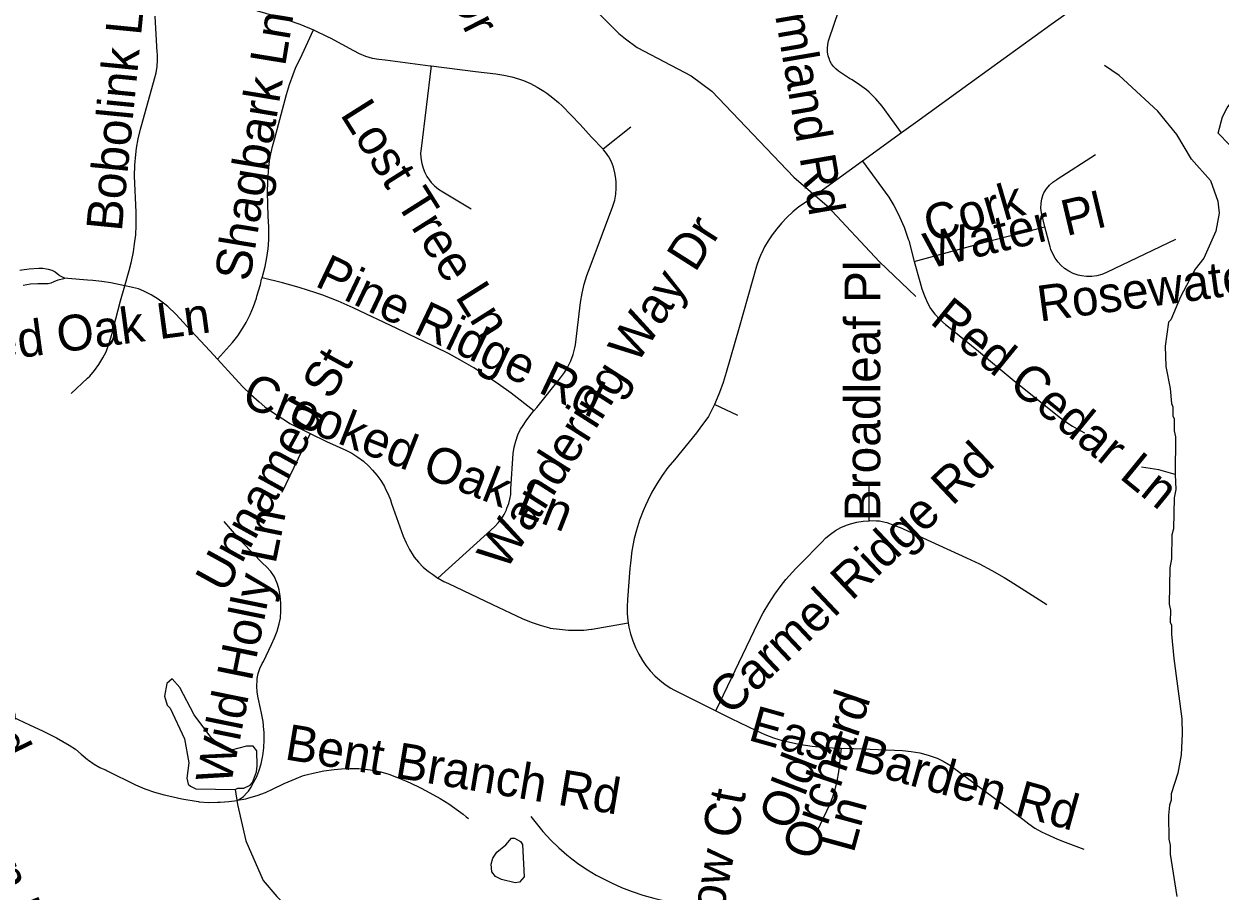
# Model space of a CAD drawing. Extents: x 1383679 to 1536984, y 460658 to 651027.
# Drawn here: x 1461906 to 1465082, y 509809 to 512111 of the extents above; entities that cross this region are included whole.
import ezdxf

# ---------------------------------------------------------------- set-up
doc = ezdxf.new("R2010")
doc.units = 0
for name, color, linetype in [('Exist Hydrographic Misc Water Feature', 7, 'Continuous'), ('Exist Road Non-System Type 51', 7, 'Continuous'), ('Exist Road Non-System Type 51 Label', 7, 'Continuous')]:
    doc.layers.add(name, color=color, linetype=linetype)

msp = doc.modelspace()

# ---------------------------------------------------------------- linework, layer by layer
at = {"layer": 'Exist Hydrographic Misc Water Feature'}
for points in [[(1465105.9, 511790.4), (1465076.6, 511821.1), (1465088.3, 511864), (1465100.7, 511887.8), (1465117.2, 511911.4), (1465147.9, 511942.8), (1465214.8, 511987.4), (1465239.4, 512016.9), (1465278.9, 512088.1), (1465297.9, 512135.7), (1465339.2, 512198.8), (1465363.8, 512230.3), (1465384.6, 512269.9), (1465393.1, 512293.7), (1465411.8, 512325.3), (1465449.8, 512324.5)], [(1463344.2, 512228.3), (1463485.4, 512085.4), (1463503.2, 512071.1), (1463534.7, 512048.4), (1463677.4, 511973.4), (1463732.6, 511932.3), (1463950.2, 511703.7), (1464038.8, 511627.9), (1464177.9, 511479), (1464274.1, 511387)], [(1465056.4, 511695.2), (1465006, 511751.8), (1464966.9, 511817.6), (1464916.5, 511879.6), (1464814.3, 511973.7), (1464774.8, 512000.6)], [(1465056.4, 511695.2), (1465075.8, 511640.3), (1465079.2, 511608.2), (1465070.2, 511560.5), (1465038.7, 511489.1), (1465016.1, 511459.6), (1464976.7, 511386.4), (1464951.2, 511325.4), (1464945.3, 511319.1), (1464936, 511255.2), (1464937.9, 511201.5), (1464949.7, 511142.9), (1464953, 511102.9), (1464956.8, 511094.8), (1464956.3, 511070.8), (1464960.2, 511062.7), (1464959.5, 511030.8), (1464963.1, 511014.7), (1464963, 510914.9)], [(1464963, 510914.9), (1464919.4, 510927.6), (1464873.5, 510934.5)], [(1464963, 510914.9), (1464964.4, 510874.7), (1464960, 510852.7), (1464958.3, 510770.7), (1464954, 510754.9), (1464952.7, 510690.9), (1464948.2, 510667), (1464946.3, 510571), (1464950, 510554.9), (1464949.3, 510522.9), (1464953.2, 510514.9), (1464952.7, 510490.9), (1464959.4, 510426.8), (1464980.3, 510266.3), (1464981.4, 510226.3), (1464978.3, 510170.4), (1464969.3, 510122.5), (1464952.2, 510066.9), (1464951.9, 510050.9), (1464947.7, 510037), (1464945.1, 510011), (1464945.8, 509947.1), (1464949.5, 509931), (1464949, 509907), (1464966.7, 509794.6)], [(1462466.7, 510079.2), (1462474.5, 510082.5), (1462490.5, 510082.2), (1462506.7, 510089.9), (1462512.9, 510097.7), (1462523.4, 510125.5), (1462525.8, 510141.4), (1462524.6, 510181.5), (1462514.8, 510193.7), (1462496.8, 510194), (1462456.6, 510182.9), (1462432.7, 510191.4), (1462405.1, 510214), (1462358.4, 510276.9), (1462319.8, 510349.7), (1462300.2, 510372.1), (1462286, 510360.4), (1462279.3, 510326.6), (1462286.8, 510302.4), (1462294.7, 510294.3), (1462333, 510213.5), (1462343.8, 510149.2), (1462339, 510109.3), (1462342.7, 510093.3), (1462348.5, 510087.2), (1462362.5, 510080.8), (1462466.7, 510079.2)], [(1462466.7, 510079.2), (1462473.7, 510038.6), (1462495.7, 509942.1), (1462541.7, 509837.1), (1462577.6, 509795.1), (1462631.8, 509739.2), (1462679.5, 509718.3), (1462683.3, 509712.2), (1462703.2, 509701.8), (1462711.1, 509701.6), (1462726.9, 509693.2), (1462742.9, 509692.9), (1462798.7, 509679.8), (1462814.6, 509671.4), (1462838.3, 509653), (1462869.7, 509620.3), (1462896.8, 509581.7), (1462924.1, 509541.2), (1462951.9, 509513.3), (1462989.8, 509484.6)], [(1463185.7, 509931.6), (1463200.5, 509949.4), (1463208.5, 509949.2), (1463224.3, 509940.9), (1463230.1, 509932.8), (1463234.4, 509846.7), (1463222.1, 509832.9), (1463210.1, 509831.2), (1463174.3, 509840), (1463158.4, 509848.3), (1463148.6, 509860.5), (1463147.1, 509880.5), (1463151.4, 509896.4), (1463161.6, 509912.2), (1463185.7, 509931.6)]]:
    msp.add_lwpolyline(points, dxfattribs=at)
at = {"layer": 'Exist Road Non-System Type 51'}
for p, q in [((1463517.2, 511836.7), (1463444.2, 511777.9)), ((1464236.4, 511822), (1464132.7, 511746.9)), ((1463801.3, 511071.8), (1463739.4, 511100.4)), ((1462666.1, 511023.9), (1462590.7, 510866.9)), ((1464150.4, 510792.3), (1464149.8, 510890.7))]:
    msp.add_line(p, q, dxfattribs=at)
for points in [[(1464236.4, 511822), (1464184.5, 511892.5), (1464167.8, 511911.6), (1464150.2, 511929.3), (1464143.5, 511935.4), (1464124.7, 511949.5), (1464105.3, 511962.1), (1464097.9, 511966.3), (1464068.9, 511985.6), (1464061.5, 511991.3), (1464055.4, 511997.5), (1464050.3, 512004.6), (1464046.2, 512012.6), (1464044.7, 512016.4), (1464041.5, 512026.4), (1464039.8, 512036.2), (1464039.4, 512046.2), (1464040.3, 512056.1), (1464042.6, 512066.1), (1464044.1, 512070.8), (1464069.8, 512146.5), (1464138.9, 512349.7)], [(1462304.5, 512223.9), (1462316.5, 512216.8), (1462334.2, 512207), (1462352.9, 512198.6), (1462372.2, 512191.7), (1462387.8, 512187.4), (1462563.1, 512135.1), (1462610.7, 512120.1), (1462639.1, 512110.4), (1462675.4, 512094.7)], [(1464766.6, 512204.8), (1464632.5, 512108.4), (1464424.4, 511958), (1464273, 511848.5), (1464236.4, 511822)], [(1462174.4, 511415.9), (1462185.7, 511456.6), (1462192.2, 511480.6), (1462197.1, 511505.4), (1462200.1, 511527.5), (1462203.2, 511551.2), (1462204.7, 511575.4), (1462204.5, 511599.5), (1462203.9, 511610.9), (1462200.2, 511706.7), (1462201, 511735.5), (1462203.3, 511764.3), (1462205.4, 511780.7), (1462209.8, 511806.1), (1462215.8, 511831.1), (1462219.4, 511843.7), (1462253, 511965.3), (1462257.3, 511981), (1462260.1, 511997.8), (1462261.2, 512014.7), (1462260.6, 512031.4), (1462260.3, 512034.7), (1462254.3, 512131.3)], [(1462538.4, 511436.8), (1462546.6, 511467.1), (1462551.5, 511490.4), (1462554.8, 511514.2), (1462556.5, 511537.9), (1462556.6, 511543.1), (1462556.6, 511572.4), (1462555.1, 511599.5), (1462553.3, 511663.9), (1462553.5, 511691.9), (1462555.2, 511719.8), (1462558.5, 511747.7), (1462560.2, 511758.2), (1462566.4, 511785.5), (1462571.4, 511803.6), (1462603.4, 511923.2), (1462611.4, 511950.3), (1462620.8, 511976.9), (1462627.3, 511993), (1462645, 512029.8), (1462675.4, 512094.7)], [(1462675.4, 512094.7), (1462676.4, 512094.3), (1462713.4, 512076.6), (1462719.3, 512073.6), (1462780.9, 512040.2), (1462796.6, 512032.2), (1462813.4, 512025.4), (1462830.8, 512020.3), (1462848.6, 512016.8), (1462865.2, 512015.1), (1462985, 511999.8), (1462987.8, 511999.5)], [(1462987.8, 511999.5), (1462960.5, 511779.9), (1462959.5, 511767.9), (1462959.9, 511756.4), (1462961.7, 511744.7), (1462962.8, 511740.1), (1462965.9, 511727.7), (1462970.2, 511716.5), (1462975.7, 511705.8), (1462982.6, 511695.7), (1462987.2, 511690.2), (1462996.5, 511680.8), (1463006.8, 511672.6), (1463018, 511665.4), (1463094, 511619.6)], [(1462987.8, 511999.5), (1463105.1, 511984.9), (1463159.5, 511978.2), (1463180.7, 511975), (1463201.4, 511970.4), (1463221.8, 511964.3), (1463232.4, 511960.4), (1463251.1, 511952.4), (1463269, 511943.1), (1463286.3, 511932.4), (1463294.3, 511926.8), (1463310.6, 511915), (1463325.6, 511902.1), (1463335, 511893), (1463382.6, 511843.9), (1463413.3, 511810), (1463444.2, 511777.9)], [(1463260, 511083.4), (1463268, 511092.5), (1463331.2, 511171.1), (1463341.3, 511185.4), (1463350.5, 511200.8), (1463358.2, 511216.9), (1463364.3, 511233.7), (1463368.7, 511250.8), (1463370.2, 511258.6), (1463384.1, 511371.7), (1463388.2, 511396), (1463393.9, 511419.8), (1463401, 511443.2), (1463409.5, 511465.9), (1463470.1, 511627.3), (1463474.7, 511642.6), (1463477.7, 511658.5), (1463479, 511674.6), (1463478.6, 511690.7), (1463477.4, 511700.8), (1463475.4, 511715.3), (1463471.5, 511730.2), (1463466, 511744.5), (1463458.9, 511758), (1463450.3, 511770.5), (1463445.3, 511776.8), (1463444.2, 511777.9)], [(1464132.7, 511746.9), (1463981.3, 511637.2), (1463963.5, 511624.9), (1463947.2, 511611.7), (1463931.9, 511597.3), (1463917.6, 511581.9), (1463905.3, 511566.6), (1463892.9, 511551.2), (1463882.1, 511535.4), (1463872.5, 511518.8), (1463864.2, 511501.3), (1463863.8, 511500.5), (1463857.1, 511485.3), (1463852, 511470.1), (1463851.3, 511467.8), (1463804.9, 511305.4), (1463770.3, 511186), (1463762.6, 511159.2), (1463753.2, 511132.6), (1463742.3, 511106.5), (1463739.4, 511100.4)], [(1464132.7, 511746.9), (1464202.4, 511650.9), (1464216.1, 511628.4), (1464228.4, 511605.1), (1464239.1, 511581.3), (1464243.2, 511571.2), (1464254, 511539.7), (1464255.1, 511536.2), (1464270, 511480.3)], [(1464617, 511572.6), (1464607.6, 511609.2), (1464606.2, 511621.6), (1464606.5, 511634), (1464608.6, 511646.4), (1464612.4, 511658), (1464614.2, 511662.1), (1464620.8, 511672.8), (1464628.9, 511682.5), (1464638.2, 511690.9), (1464648.4, 511697.7), (1464649.5, 511698.4), (1464751.3, 511764.3)], [(1464270, 511480.3), (1464477.3, 511536.6), (1464617, 511572.6)], [(1464963.3, 511538.5), (1464779.9, 511451.1), (1464767.7, 511446), (1464754.5, 511442.4), (1464741, 511440.6), (1464727.4, 511440.4), (1464714, 511442), (1464704.7, 511444.1), (1464692, 511448.4), (1464680, 511454.5), (1464668.8, 511462), (1464658.7, 511470.8), (1464651.6, 511478.6), (1464643.9, 511488.8), (1464637.4, 511500.2), (1464632.7, 511512.2), (1464630.6, 511519.4), (1464617, 511572.6)], [(1461895.5, 511457.3), (1461900.4, 511458.3), (1461920.3, 511461.1), (1461946.2, 511462.2), (1461956.2, 511462.1), (1461966.5, 511460.4), (1461970.7, 511459.7), (1461980, 511456.8), (1461988.8, 511452.5), (1461999.4, 511444.4), (1462000.7, 511443.4), (1462007.6, 511439.1), (1462015.1, 511436.3)], [(1464270, 511480.3), (1464284.3, 511427.1), (1464289.8, 511407.6), (1464296.7, 511388.9), (1464305, 511370.7), (1464313.3, 511355.4), (1464325, 511340.6), (1464338.2, 511326.4), (1464352.6, 511313), (1464356, 511310.2), (1464440.2, 511242.1), (1464529.5, 511167.9), (1464650.2, 511071.3), (1464669.8, 511056.5), (1464690.2, 511043.1), (1464702.8, 511035.8), (1464722.1, 511025.1)], [(1461904.1, 511417.8), (1461923.6, 511420.5), (1461943, 511421.6), (1461961.8, 511421.8), (1461970.4, 511422.1), (1461978.9, 511424), (1461986.2, 511427), (1461997.5, 511431.9), (1462012.2, 511435.4), (1462015.1, 511436.3)], [(1462174.4, 511415.9), (1462136.6, 511423.6), (1462113.1, 511427.4), (1462089.4, 511429.6), (1462089, 511429.6), (1462075, 511430.8), (1462023, 511435), (1462015.1, 511436.3)], [(1462419.9, 511221.3), (1462459.7, 511265.1), (1462473.9, 511283.2), (1462486.7, 511302.3), (1462496.1, 511318.4), (1462506.7, 511339.4), (1462515.9, 511361.1), (1462523.5, 511383.2), (1462525, 511388.3), (1462534, 511419.2), (1462537.4, 511433.1), (1462538.4, 511436.8)], [(1463260, 511083.4), (1463200.1, 511130.3), (1463166.3, 511154.7), (1463136.2, 511174.9), (1463100.3, 511197.8), (1463063.6, 511219.2), (1463033.5, 511235.6), (1462964.8, 511269.4), (1462952.9, 511275.1), (1462896.3, 511302), (1462780.2, 511357.5), (1462740.4, 511374.7), (1462699.9, 511390.6), (1462681.4, 511397.3), (1462637.4, 511411), (1462592.7, 511423.3), (1462538.4, 511436.8)], [(1462031.6, 511129.5), (1462075, 511170.4), (1462080.9, 511176), (1462093.7, 511190.8), (1462105.5, 511207.1), (1462116, 511224.3), (1462124.3, 511240.8), (1462132.9, 511263.3), (1462139.7, 511286), (1462144.1, 511304.4), (1462163.1, 511375.5), (1462174.4, 511415.9)], [(1462419.9, 511221.3), (1462399.7, 511243.3), (1462337.5, 511309.6), (1462329.6, 511318.7), (1462309.4, 511340.1), (1462288, 511360.5), (1462280.2, 511366.9), (1462262.6, 511380), (1462244, 511391.7), (1462224.9, 511401.8), (1462210.2, 511407.4), (1462194.9, 511411.6), (1462190.9, 511412.4), (1462174.4, 511415.9)], [(1462419.9, 511221.3), (1462467.4, 511169.9), (1462487.6, 511147.8), (1462508.5, 511127), (1462530.6, 511107.3), (1462546.1, 511094.7), (1462574, 511074.9), (1462603, 511056.4), (1462612.6, 511050.6), (1462666.1, 511023.9)], [(1463005.5, 510639.8), (1463155.9, 510776.3), (1463165.5, 510786.3), (1463173.8, 510797.1), (1463180.9, 510808.6), (1463187, 510821.1), (1463188.5, 510825.1), (1463193.4, 510837.5), (1463196.7, 510849.7), (1463198.7, 510862.1), (1463199.2, 510875.1), (1463199.2, 510876.6), (1463205.3, 510970.2), (1463207.8, 510987), (1463211.9, 511003.6), (1463217.7, 511019.7), (1463225, 511034.9), (1463227.9, 511039.9), (1463241.3, 511059.9), (1463256, 511078.8), (1463260, 511083.4)], [(1463739.4, 511100.4), (1463730, 511081.2), (1463723.4, 511068.9), (1463700.9, 511037.7), (1463691.5, 511025.5), (1463633.2, 510953.7), (1463616.1, 510933.2), (1463600.5, 510912.2), (1463586.2, 510890.3), (1463573.2, 510867.6), (1463562.6, 510845.8), (1463556.4, 510832.7), (1463550.3, 510818.8), (1463540.5, 510793.3), (1463532.3, 510767.2), (1463526.4, 510744.8), (1463520.6, 510712.5), (1463516.2, 510679.8), (1463514.8, 510665.3), (1463508.8, 510582.8), (1463507.4, 510564), (1463507.6, 510545.6), (1463509.3, 510527.4), (1463510.4, 510520.9)], [(1462666.1, 511023.9), (1462710, 511002), (1462760.7, 510979.5), (1462777.1, 510971.1), (1462793, 510961.2), (1462808, 510949.9), (1462821.8, 510937.4), (1462832.1, 510926.4), (1462843.6, 510913.2), (1462854.1, 510898.6), (1462863.1, 510883.2), (1462866.6, 510876.2), (1462873.6, 510862.6), (1462879.5, 510847.7), (1462882.5, 510837.5), (1462913.2, 510751.2), (1462920.7, 510733.3), (1462929.5, 510716.2), (1462939.7, 510699.6), (1462942.6, 510695.5), (1462954, 510681.9), (1462966.5, 510669.3), (1462980.1, 510657.7), (1462990.7, 510649.9), (1463005.5, 510639.8)], [(1462473.6, 510050.2), (1462474.1, 510050.4), (1462480.5, 510053.8), (1462488.8, 510060.3), (1462498.4, 510069.6), (1462502.2, 510074.3), (1462509.8, 510085.4), (1462516.1, 510097.3), (1462524.2, 510113.4), (1462530.8, 510130), (1462536, 510147.1), (1462539.7, 510164.6), (1462540.2, 510167.8), (1462542.9, 510189.1), (1462544, 510210.5), (1462543.7, 510231.9), (1462543.4, 510236.4), (1462541.2, 510259.2), (1462537.4, 510281.7), (1462534.6, 510294.2), (1462528, 510322.1), (1462525.5, 510337.5), (1462524.6, 510353.2), (1462525.4, 510368.8), (1462525.9, 510373), (1462528.5, 510386.7), (1462532.8, 510400.1), (1462538.6, 510412.9), (1462542, 510418.9), (1462563.3, 510463.6), (1462571.8, 510481.3), (1462578.7, 510499.4), (1462584.1, 510518.1), (1462587.4, 510533.2), (1462588.7, 510553.2), (1462588.4, 510573.4), (1462586.8, 510592.5), (1462583.9, 510608.4), (1462579.5, 510624), (1462573.7, 510639.2), (1462571.7, 510643.6), (1462561.5, 510657.2), (1462550, 510670.1), (1462539.9, 510679.8), (1462512.7, 510706.7), (1462486.6, 510734.7), (1462471.9, 510751.5), (1462438.2, 510790.2)], [(1463743.2, 510287.2), (1463855.8, 510521.8), (1463869.1, 510547.7), (1463883.6, 510572.8), (1463899.5, 510597), (1463916.7, 510620.4), (1463929.2, 510636), (1463955.7, 510665.1), (1463967.8, 510677.6), (1464023.4, 510734.7), (1464035.3, 510746.5), (1464047.8, 510756.8), (1464061.2, 510766), (1464075.4, 510773.9), (1464090.3, 510780.5), (1464100.3, 510784), (1464117.3, 510788.3), (1464134.6, 510791.1), (1464150.4, 510792.3)], [(1464150.4, 510792.3), (1464152.2, 510792.5), (1464170, 510792.3), (1464177.3, 510791.8), (1464184.7, 510790.4), (1464196.9, 510787.2), (1464216.1, 510780.2), (1464236.6, 510772), (1464240.4, 510770.3), (1464408.7, 510693.7), (1464442.9, 510677.6), (1464476.3, 510660.2), (1464509, 510641.4), (1464524.4, 510631.9), (1464621.8, 510569.5)], [(1463005.5, 510639.8), (1463005.6, 510639.8), (1463021, 510631.1), (1463033.5, 510625.2), (1463150.4, 510569.8), (1463229.1, 510532.9), (1463252.7, 510523), (1463276.8, 510514.7), (1463301.5, 510507.8), (1463303.3, 510507.4), (1463327.7, 510503.9), (1463351.9, 510502), (1463372.3, 510501.7), (1463392.9, 510502.1), (1463413.5, 510504.1), (1463414.8, 510504.3), (1463510.4, 510520.9)], [(1463510.4, 510520.9), (1463512.4, 510509.3), (1463516.8, 510492.2), (1463522.7, 510473.5), (1463529.9, 510455.5), (1463538.4, 510438.2), (1463548.3, 510421.5), (1463557.7, 510407.9), (1463568.9, 510393.7), (1463581.1, 510380.6), (1463594.4, 510368.6), (1463608.6, 510357.7), (1463623.7, 510347.9), (1463631.7, 510343.5), (1463743.2, 510287.2)], [(1461845.7, 510285.9), (1461921.5, 510250.7), (1461957.5, 510234), (1461992.9, 510215.7), (1462009.6, 510206.5), (1462026.6, 510196.7), (1462043, 510185.4), (1462058.3, 510172.9), (1462063.9, 510167.7), (1462075, 510158.6), (1462077.8, 510156.3), (1462092.5, 510146.1), (1462108, 510137.3), (1462124.4, 510129.7), (1462126.9, 510128.7), (1462202.4, 510090.9), (1462227.2, 510080.8), (1462252.6, 510072.1), (1462278.5, 510064.8), (1462282.9, 510063.7), (1462325.6, 510054.4), (1462368.6, 510046.6), (1462371.4, 510046.1), (1462395.8, 510044.7), (1462420.5, 510044.9), (1462427.2, 510045.5), (1462450.1, 510047.1), (1462472.6, 510050), (1462473.6, 510050.2)], [(1463743.2, 510287.2), (1463783.7, 510266.8), (1463850, 510235.5), (1463872.9, 510225.1), (1463896, 510216.3), (1463919.7, 510209), (1463943.8, 510203.1), (1463963.5, 510199.4), (1463999.1, 510194.1), (1464034.9, 510190.4), (1464070.8, 510188.2), (1464075.9, 510188.1)], [(1464075.9, 510188.1), (1464068.7, 510125.3), (1464064.2, 510100.5), (1464059, 510079.2), (1464052.9, 510058.6), (1464045.2, 510038.4), (1464037, 510020.9), (1464011.3, 509967.1)], [(1464075.9, 510188.1), (1464106.9, 510187.6), (1464109.1, 510187.6), (1464238.6, 510182.3), (1464261.6, 510179.8), (1464284.4, 510175.7), (1464306.7, 510170.1), (1464314.9, 510167.6), (1464331.1, 510161.7), (1464346.8, 510154.1), (1464361.5, 510145.2), (1464366.8, 510141.5), (1464503, 510040.7), (1464558, 509999.8), (1464574, 509987.3), (1464590.4, 509976.4), (1464607.7, 509966.7), (1464618.9, 509961.3), (1464650.5, 509947.2), (1464670.6, 509939.1), (1464719.9, 509920.5)], [(1462473.6, 510050.2), (1462495, 510054.4), (1462503.2, 510056.4), (1462525.5, 510063), (1462547.3, 510071.1), (1462565.9, 510079.4), (1462596.9, 510094.5), (1462628.8, 510108.3), (1462646.2, 510115.1), (1462652.3, 510117.1), (1462659.2, 510119), (1462674.1, 510122.4), (1462702.1, 510128), (1462730.3, 510132.1), (1462749.2, 510134), (1462772.3, 510134.9), (1462795.5, 510134.2), (1462818.6, 510131.9), (1462832.5, 510129.8), (1462853.8, 510125.3), (1462874.8, 510119.3), (1462895.3, 510111.7), (1462902.7, 510108.5), (1462931.3, 510096.6), (1462959.4, 510083.1), (1462974.1, 510075.4), (1463011.4, 510054.5), (1463034.1, 510040.3), (1463060.1, 510021.9), (1463072.4, 510013), (1463080.7, 510006.4), (1463086.4, 510001.7)], [(1463251.6, 510007), (1463283.9, 509967.4), (1463305.5, 509943.9), (1463326.1, 509923.9), (1463347.9, 509905), (1463360.7, 509894.7), (1463379.4, 509880.7), (1463402.1, 509865.4), (1463425.6, 509851.4), (1463450, 509838.7), (1463465.8, 509830.8), (1463493.1, 509818.6), (1463521, 509807.8), (1463549.4, 509798.5), (1463578.4, 509790.6), (1463734.5, 509751.9)]]:
    msp.add_lwpolyline(points, dxfattribs=at)

# ---------------------------------------------------------------- texts
at = {"layer": 'Exist Road Non-System Type 51 Label'}
for s, rotation, p in [('Carmel Park Dr', 297.0859, (1462689.7, 512848)), ('Farmland Rd', 279.7484, (1463868.2, 512320.9)), ('Bobolink Ln', 84.3804, (1462165.9, 511558)), ('Shagbark Ln', 80.6637, (1462505.6, 511424.7)), ('Lost Tree Ln', 302.2507, (1462744.2, 511870.8)), ('Cork', 16.19, (1464311.6, 511530.7)), ('Water Pl', 13.3934, (1464309.4, 511460.7)), ('Wandering Way Dr', 57.5727, (1463184.6, 510656.2)), ('Pine Ridge Rd', 334.5373, (1462675.6, 511416.5)), ('Rosewater Ct', 7.7199, (1464603.1, 511320.4)), ('Broadleaf Pl', 89.9999, (1464179.8, 510790.8)), ('Crooked Oak Ln', 7.6473, (1461488.7, 511169.4)), ('Red Cedar Ln', 320.763, (1464308.4, 511318)), ('Unnamed St', 61.1445, (1462440.4, 510596.1)), ('Crooked Oak Ln', 338.5635, (1462479.5, 511099.4)), ('Carmel Ridge Rd', 43.3819, (1463780.5, 510271.8)), ('Bent Branch Rd', 295.7405, (1461453.6, 510955.9)), ('Wild Holly Ln', 78.527, (1462454.8, 510087.2)), ('Orchard', 71.1469, (1464006.8, 509886.4)), ('East Barden Rd', 344.3526, (1463825.9, 510210.7)), ('Bent Branch Rd', 350.5578, (1462596, 510159.3)), ('Old', 68.7496, (1463943.1, 509966.1)), ('Pellyn Farm Ct', 292.3222, (1461708.1, 510119.9)), ('Stonesthrow Ct', 79.249, (1463661.2, 509216.2)), ('Ln', 74.745, (1464108.8, 509907.5))]:
    msp.add_text(s, height=95, rotation=rotation, dxfattribs=at).set_placement(p)

doc.saveas('drawing.dxf')
